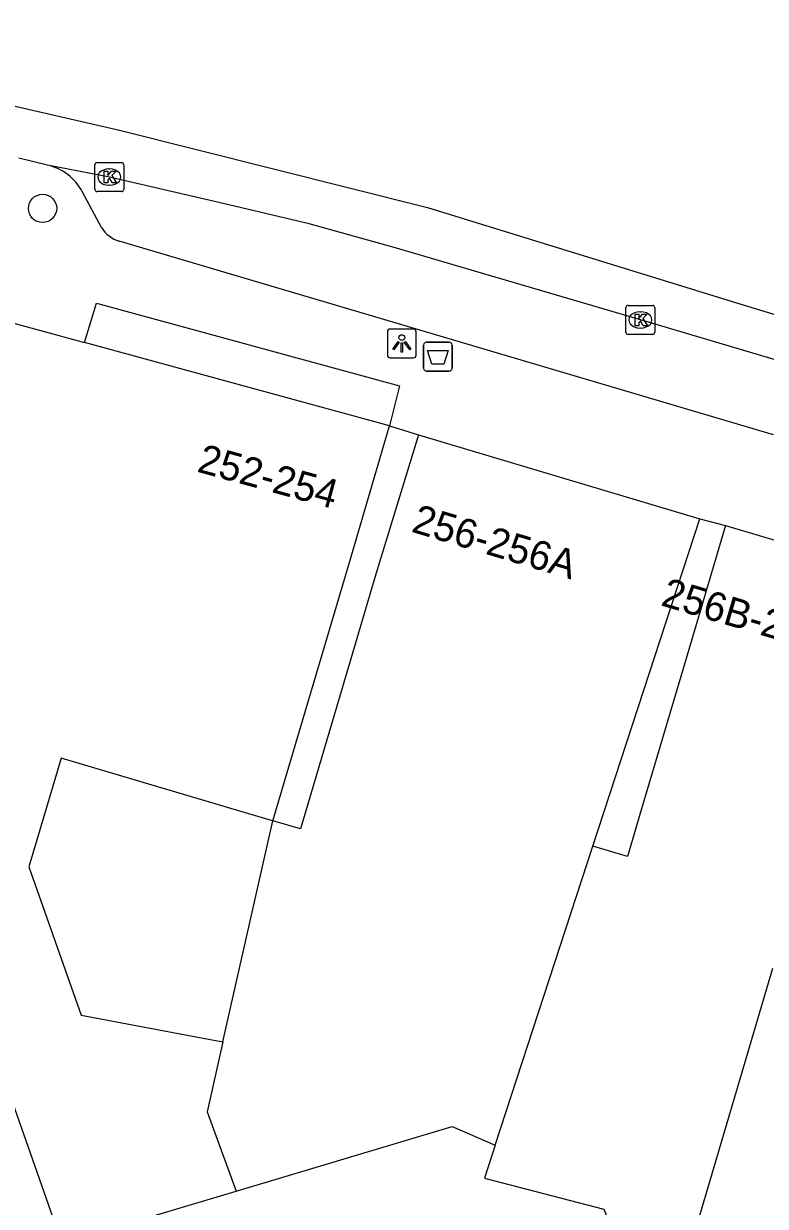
# Model space of a CAD drawing. Extents: x 162172 to 163187, y 382874 to 383684.
# Drawn here: x 162936.54 to 162962.17, y 383642.75 to 383683.61 of the extents above; entities that cross this region are included whole.
import ezdxf

# ---------------------------------------------------------------- set-up
doc = ezdxf.new("R2010")
doc.units = 0
for name, color, linetype in [('IMGEO_Afvalbak', 7, 'Continuous'), ('IMGEO_Boom', 7, 'Continuous'), ('IMGEO_Kolk', 7, 'Continuous'), ('IMGEO_Lichtpunt', 7, 'Continuous'), ('IMGEO_Pand', 7, 'Continuous'), ('IMGEO_Pand_nummerreeks', 7, 'Continuous'), ('IMGEO_Rijbaan_lokaal_gesloten', 7, 'Continuous'), ('IMGEO_Voetpad_open', 7, 'Continuous')]:
    doc.layers.add(name, color=color, linetype=linetype)

msp = doc.modelspace()

# ---------------------------------------------------------------- linework, layer by layer
at = {"layer": 'IMGEO_Afvalbak'}
for p, q in [((162950.356, 383671.708), (162950.356, 383672.508)), ((162950.356, 383672.508), (162950.356, 383671.708)), ((162950.456, 383672.608), (162951.246, 383672.608)), ((162951.246, 383672.608), (162950.456, 383672.608)), ((162951.346, 383672.508), (162951.346, 383671.708)), ((162951.346, 383671.708), (162951.346, 383672.508)), ((162951.246, 383671.608), (162950.456, 383671.608)), ((162950.456, 383671.608), (162951.246, 383671.608))]:
    msp.add_line(p, q, dxfattribs=at)
msp.add_lwpolyline([(162950.499, 383672.322), (162951.203, 383672.322), (162951.054, 383671.852), (162950.648, 383671.852), (162950.499, 383672.322)], dxfattribs=at)
for centre, start, end in [((162950.456, 383672.508), 90, 180), ((162950.456, 383672.508), 90, 180), ((162951.246, 383672.508), 0, 90), ((162951.246, 383672.508), 360, 90), ((162950.456, 383671.708), 180, 270), ((162950.456, 383671.708), 180, 270), ((162951.246, 383671.708), 270, 0), ((162951.246, 383671.708), 270, 0)]:
    msp.add_arc(centre, 0.1, start, end, dxfattribs=at)
at = {"layer": 'IMGEO_Boom'}
msp.add_circle((162937.194, 383677.232), 0.489, dxfattribs=at)
at = {"layer": 'IMGEO_Kolk'}
for p, q in [((162939.001, 383677.889), (162939.001, 383678.741)), ((162939.076, 383678.815), (162939.928, 383678.815)), ((162939.489, 383678.595), (162939.514, 383678.595)), ((162940.002, 383678.741), (162940.002, 383677.889)), ((162939.928, 383677.815), (162939.076, 383677.815)), ((162939.512, 383678.035), (162939.487, 383678.035)), ((162957.346, 383672.952), (162957.346, 383673.804)), ((162957.421, 383673.878), (162958.273, 383673.878)), ((162957.834, 383673.658), (162957.859, 383673.658)), ((162958.347, 383673.804), (162958.347, 383672.952)), ((162958.273, 383672.878), (162957.421, 383672.878)), ((162957.857, 383673.098), (162957.832, 383673.098))]:
    msp.add_line(p, q, dxfattribs=at)
for points in [[(162939.001, 383677.889), (162939.001, 383678.741)], [(162939.076, 383678.815), (162939.928, 383678.815)], [(162940.002, 383678.741), (162940.002, 383677.889)], [(162939.322, 383678.515), (162939.445, 383678.515), (162939.445, 383678.364), (162939.575, 383678.515), (162939.739, 383678.515), (162939.593, 383678.364), (162939.746, 383678.115), (162939.594, 383678.115), (162939.509, 383678.279), (162939.445, 383678.212), (162939.445, 383678.115), (162939.322, 383678.115), (162939.322, 383678.515)], [(162939.928, 383677.815), (162939.076, 383677.815)], [(162957.346, 383672.952), (162957.346, 383673.804)], [(162957.421, 383673.878), (162958.273, 383673.878)], [(162958.347, 383673.804), (162958.347, 383672.952)], [(162957.667, 383673.578), (162957.79, 383673.578), (162957.79, 383673.427), (162957.92, 383673.578), (162958.084, 383673.578), (162957.938, 383673.427), (162958.091, 383673.178), (162957.939, 383673.178), (162957.854, 383673.342), (162957.79, 383673.275), (162957.79, 383673.178), (162957.667, 383673.178), (162957.667, 383673.578)], [(162958.273, 383672.878), (162957.421, 383672.878)]]:
    msp.add_lwpolyline(points, dxfattribs=at)
for centre, start, end in [((162939.078, 383678.739), 91.552, 178.448), ((162939.078, 383678.739), 91.552, 178.448), ((162939.926, 383678.739), 1.552, 88.448), ((162939.926, 383678.739), 1.552, 88.448), ((162939.078, 383677.891), 181.552, 268.448), ((162939.078, 383677.891), 181.552, 268.448), ((162939.926, 383677.891), 271.552, 358.448), ((162939.926, 383677.891), 271.552, 358.448), ((162957.423, 383673.802), 91.552, 178.448), ((162957.423, 383673.802), 91.552, 178.448), ((162958.271, 383673.802), 1.552, 88.448), ((162958.271, 383673.802), 1.552, 88.448), ((162957.423, 383672.954), 181.552, 268.448), ((162957.423, 383672.954), 181.552, 268.448), ((162958.271, 383672.954), 271.552, 358.448), ((162958.271, 383672.954), 271.552, 358.448)]:
    msp.add_arc(centre, 0.0765, start, end, dxfattribs=at)
for centre, major_axis, ratio, start_param, end_param in [((162939.488, 383678.315), (-0.387, 0.002), 0.722429, 4.712389, 7.853982), ((162939.513, 383678.315), (-0.39, 0.002), 0.717154, 1.570796, 4.712389), ((162957.833, 383673.378), (-0.387, 0.002), 0.722429, 4.712389, 7.853982), ((162957.858, 383673.378), (-0.39, 0.002), 0.717154, 1.570796, 4.712389)]:
    msp.add_ellipse(centre, major_axis=major_axis, ratio=ratio, start_param=start_param, end_param=end_param, dxfattribs=at)
at = {"layer": 'IMGEO_Lichtpunt'}
for p, q in [((162949.107, 383672.969), (162949.107, 383672.162)), ((162949.107, 383672.969), (162949.107, 383672.162)), ((162950.009, 383673.064), (162949.201, 383673.064)), ((162950.009, 383673.064), (162949.201, 383673.064)), ((162950.103, 383672.162), (162950.103, 383672.969)), ((162950.103, 383672.162), (162950.103, 383672.969)), ((162949.201, 383672.068), (162950.009, 383672.068)), ((162949.201, 383672.068), (162950.009, 383672.068))]:
    msp.add_line(p, q, dxfattribs=at)
for points in [[(162949.481, 383672.633), (162949.52, 383672.605), (162949.332, 383672.343), (162949.294, 383672.37), (162949.481, 383672.633)], [(162949.583, 383672.585), (162949.63, 383672.585), (162949.63, 383672.263), (162949.583, 383672.263), (162949.583, 383672.585)], [(162949.693, 383672.605), (162949.731, 383672.632), (162949.918, 383672.37), (162949.879, 383672.342), (162949.693, 383672.605)]]:
    msp.add_lwpolyline(points, dxfattribs=at)
msp.add_circle((162949.606, 383672.767), 0.0994, dxfattribs=at)
for centre, start, end in [((162949.201, 383672.969), 90, 180), ((162949.201, 383672.969), 90, 180), ((162950.009, 383672.969), 0, 90), ((162950.009, 383672.969), 0, 90), ((162949.201, 383672.162), 180, 270), ((162949.201, 383672.162), 180, 270), ((162950.009, 383672.162), 270, 0), ((162950.009, 383672.162), 270, 360)]:
    msp.add_arc(centre, 0.0946, start, end, dxfattribs=at)
at = {"layer": 'IMGEO_Pand'}
for points in [[(162933.833, 383673.911), (162930.462, 383662.534), (162937.863, 383641.479)], [(162933.833, 383673.911), (162938.647, 383672.595)], [(162949.175, 383669.715), (162938.647, 383672.595)], [(162945.147, 383656.072), (162947.782, 383664.966), (162949.175, 383669.715)], [(162950.182, 383669.407), (162948.704, 383664.596), (162947.541, 383660.658), (162946.103, 383655.789), (162945.147, 383656.072)], [(162950.182, 383669.407), (162959.897, 383666.505)], [(162956.205, 383655.199), (162958.343, 383661.753), (162959.897, 383666.505)], [(162960.791, 383666.273), (162959.371, 383661.48), (162957.89, 383656.483), (162957.404, 383654.844), (162956.205, 383655.199)], [(162960.791, 383666.273), (162966.458, 383664.594)], [(162945.147, 383656.072), (162944.944, 383656.132), (162937.838, 383658.238), (162936.724, 383654.478), (162938.524, 383649.356), (162942.925, 383648.53), (162943.428, 383648.435)], [(162943.428, 383648.435), (162945.147, 383656.072)], [(162952.832, 383644.862), (162956.205, 383655.199)], [(162966.867, 383638.49), (162959.68, 383641.701), (162962.427, 383650.977)], [(162943.428, 383648.435), (162942.883, 383646.013), (162943.883, 383643.277)], [(162943.883, 383643.277), (162951.348, 383645.505), (162952.832, 383644.862)], [(162952.832, 383644.862), (162952.462, 383643.729), (162956.583, 383642.656), (162959.416, 383635.76)], [(162937.863, 383641.479), (162943.883, 383643.277)]]:
    msp.add_lwpolyline(points, dxfattribs=at)
at = {"layer": 'IMGEO_Rijbaan_lokaal_gesloten'}
for points in [[(162873.508, 383679.63), (162885.463, 383682.743), (162894.18, 383683.491), (162901.777, 383683.615), (162914.105, 383683.366), (162924.192, 383682.619), (162934.684, 383681.123), (162939.851, 383679.939), (162950.499, 383677.261), (162960.99, 383674.022), (162983.032, 383667.294), (162989.757, 383665.301), (163013.044, 383658.698), (163024.002, 383654.96), (163028.485, 383653.341), (163043.429, 383647.484), (163052.022, 383644.369), (163086.034, 383633.689), (163088.633, 383632.908), (163092.051, 383630.905)], [(162937.366, 383678.721), (162936.378, 383678.963)], [(162980.977, 383666.445), (162976.798, 383667.761), (162957.847, 383673.379), (162949.339, 383675.882), (162946.402, 383676.702), (162943.43, 383677.398), (162939.502, 383678.316), (162937.366, 383678.721)]]:
    msp.add_lwpolyline(points, dxfattribs=at)
at = {"layer": 'IMGEO_Voetpad_open'}
for points in [[(162939.229, 383676.573), (162938.572, 383677.792)], [(162962.443, 383669.408), (162939.843, 383676.098)], [(162938.647, 383672.595), (162939.062, 383673.962), (162949.528, 383671.102), (162949.175, 383669.715)], [(162949.175, 383669.715), (162950.182, 383669.407)], [(162959.897, 383666.505), (162960.791, 383666.273)]]:
    msp.add_lwpolyline(points, dxfattribs=at)
for centre, radius, start, end in [((162937.004, 383677.003), 1.755, 26.6946, 78.0902), ((162940.171, 383677.156), 1.108, 211.7679, 252.7799)]:
    msp.add_arc(centre, radius, start, end, dxfattribs=at)

# ---------------------------------------------------------------- texts
at = {"layer": 'IMGEO_Pand_nummerreeks'}
for s, rotation, p in [('252-254', 344.702, (162942.495, 383668.142)), ('256-256A', 343.367, (162949.902, 383666.067)), ('256B-258', 343.4967, (162958.518, 383663.525))]:
    msp.add_text(s, height=1, rotation=rotation, dxfattribs=at).set_placement(p)

doc.saveas('drawing.dxf')
